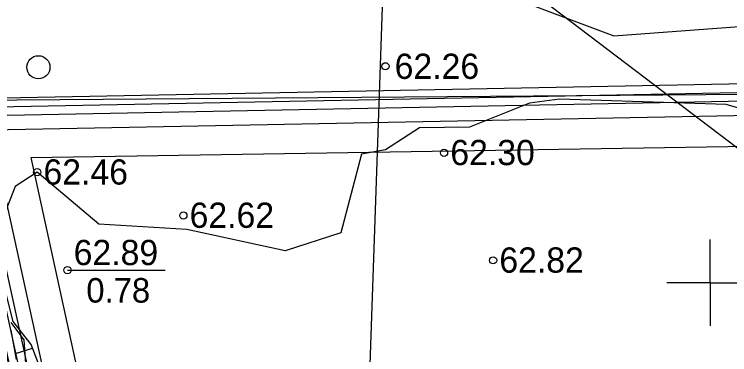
# Model space of a CAD drawing. Extents: x 530818 to 531740, y 6542340 to 6544024.
# Drawn here: x 531251.79 to 531301.35, y 6543695.01 to 6543718.6 of the extents above; entities that cross this region are included whole.
import ezdxf

# ---------------------------------------------------------------- set-up
doc = ezdxf.new("R2010")
doc.units = 0
for name, color, linetype in [('AKTIIVNE_UURINGUALA', 7, 'Continuous'), ('HALJASTUS', 7, 'Continuous'), ('Jääklasund', 7, 'Continuous'), ('Kaevandamise ala', 7, 'Continuous'), ('Koordinaatvõrk', 7, 'Continuous'), ('KORGUSED', 7, 'Continuous'), ('Kõrguspunkt', 7, 'Continuous'), ('Maapinna horisontaal', 7, 'Continuous'), ('ME piir', 7, 'Continuous'), ('MET piir', 7, 'Continuous'), ('RELJEEF', 7, 'Continuous'), ('Tervik', 7, 'Continuous'), ('Varuplokid', 7, 'Continuous')]:
    doc.layers.add(name, color=color, linetype=linetype)

msp = doc.modelspace()

# ---------------------------------------------------------------- linework, layer by layer
at = {"layer": 'AKTIIVNE_UURINGUALA'}
for points in [[(531451.14, 6543596), (531250.63, 6543748.25), (531628.04, 6543885.35), (531619.64, 6543598.34)], [(531652.474, 6543876.001), (531279.428, 6543781.333), (531274.628, 6543642.144), (531609.774, 6543608.382)]]:
    msp.add_lwpolyline(points, close=True, dxfattribs=at)
at = {"layer": 'HALJASTUS'}
msp.add_lwpolyline([(531266.022, 6543624.39), (531266.022, 6543633.077), (531247.543, 6543710.418), (531248.967, 6543712.657), (531317.601, 6543713.174), (531337.051, 6543713.663)], dxfattribs=at)
msp.add_circle((531253.457, 6543714.933), 0.8, dxfattribs=at)
at = {"layer": 'Jääklasund'}
msp.add_line((531255.465, 6543700.866), (531262.247, 6543700.866), dxfattribs=at)
at = {"layer": 'Kaevandamise ala'}
for points in [[(531305.802, 6543710.998), (531301.112, 6543712.361), (531289.569, 6543712.729), (531287.48, 6543712.455), (531283.319, 6543710.779), (531279.867, 6543710.724), (531277.501, 6543709.22), (531275.831, 6543708.914), (531274.411, 6543703.456), (531270.542, 6543702.203), (531263.734, 6543703.696), (531257.641, 6543704.057), (531253.372, 6543707.656), (531251.837, 6543706.67), (531250.473, 6543703.218)], [(531251.535, 6543697.24), (531252.44, 6543696.039), (531252.593, 6543694.076), (531254.234, 6543686.863), (531254.945, 6543683.9), (531255.597, 6543680.388), (531257.222, 6543676.043), (531258.122, 6543672.307), (531259.109, 6543663.677), (531260.772, 6543657.856)]]:
    msp.add_lwpolyline(points, dxfattribs=at)
at = {"layer": 'Koordinaatvõrk'}
for q in [(531300, 6543703), (531297, 6543700), (531303, 6543700), (531300, 6543697)]:
    msp.add_line((531300, 6543700), q, dxfattribs=at)
at = {"layer": 'Kõrguspunkt'}
for centre in [(531277.5, 6543715), (531281.56, 6543709), (531253.37, 6543707.66), (531263.5, 6543704.66), (531284.96, 6543701.55), (531255.47, 6543700.87)]:
    msp.add_circle(centre, 0.25, dxfattribs=at)
at = {"layer": 'Maapinna horisontaal'}
msp.add_lwpolyline([(531212.399, 6543738.304), (531218.191, 6543734.332), (531222.494, 6543732.18), (531232.756, 6543732.346), (531242.851, 6543726.884), (531254.768, 6543727.381), (531266.684, 6543724.236), (531273.139, 6543723.078), (531283.234, 6543720.926), (531293.33, 6543717.119), (531313.522, 6543718.609), (531323.617, 6543717.781), (531333.713, 6543718.94), (531343.809, 6543720.264), (531353.905, 6543721.257), (531364, 6543720.43), (531374.096, 6543719.105), (531382.955, 6543715.475)], dxfattribs=at)
at = {"layer": 'ME piir'}
for points in [[(531248.15, 6543712.15), (531461.81, 6543716.29), (531564.92, 6543754.52), (531651.48, 6543884.44), (531683.92, 6543857.96), (531697.49, 6543783.98), (531619.7, 6543598.45), (531477.7, 6543590.01), (531265.03, 6543635.03)], [(531248.892, 6543711.564), (531461.923, 6543715.692), (531565.311, 6543754.025), (531651.613, 6543883.557), (531683.37, 6543857.635), (531696.868, 6543784.047), (531619.291, 6543599.027), (531477.745, 6543590.614), (531265.533, 6543635.537)]]:
    msp.add_lwpolyline(points, close=True, dxfattribs=at)
at = {"layer": 'MET piir'}
msp.add_lwpolyline([(531247.408, 6543712.736), (531461.697, 6543716.888), (531564.529, 6543755.015), (531651.347, 6543885.323), (531684.47, 6543858.285), (531698.112, 6543783.913), (531620.109, 6543597.873), (531477.655, 6543589.406), (531264.527, 6543634.523)], close=True, dxfattribs=at)
at = {"layer": 'RELJEEF'}
msp.add_line((531251.858, 6543695.093), (531253.043, 6543695.468), dxfattribs=at)
for points in [[(531269.586, 6543636.923), (531268.727, 6543638.693), (531266.002, 6543647.438), (531263.599, 6543655.153), (531262.186, 6543659.688), (531260.774, 6543664.222), (531260.87, 6543671.553), (531257.977, 6543682.172), (531257.364, 6543684.423), (531255.087, 6543690.244), (531253.68, 6543693.84), (531252.944, 6543695.722), (531251.7, 6543697.314), (531251.093, 6543699.776), (531250.821, 6543702.078), (531249.733, 6543705.76), (531249.105, 6543709.066), (531248.627, 6543710.837)], [(531251.931, 6543694.688), (531251.567, 6543696.72)]]:
    msp.add_lwpolyline(points, dxfattribs=at)
at = {"layer": 'Tervik'}
msp.add_lwpolyline([(531652.165, 6543878.602), (531679.617, 6543856.474), (531693.022, 6543785.307), (531617.553, 6543602.591), (531478.529, 6543593.819), (531268.339, 6543638.174), (531252.947, 6543708.679), (531462.144, 6543711.989), (531567.57, 6543751.379), (531652.165, 6543878.602)], dxfattribs=at)
at = {"layer": 'Varuplokid'}
msp.add_lwpolyline([(531250.13, 6543710.588), (531462.112, 6543714.696), (531565.963, 6543753.2), (531651.834, 6543882.086), (531682.452, 6543857.093), (531695.83, 6543784.16), (531618.61, 6543599.988), (531477.82, 6543591.62), (531266.372, 6543636.381)], close=True, dxfattribs=at)

# ---------------------------------------------------------------- texts
at = {"layer": 'Jääklasund'}
msp.add_text('0.78', height=1.7, dxfattribs=at).set_placement((531256.774, 6543698.621))
at = {"layer": 'KORGUSED'}
msp.add_text('62.26', height=1.75, dxfattribs=at).set_placement((531278.138, 6543714.125))
for s, p in [('62.30', (531281.996, 6543708.147)), ('62.46', (531253.805, 6543706.801)), ('62.62', (531263.931, 6543703.802)), ('62.89', (531255.898, 6543701.218)), ('62.82', (531285.391, 6543700.696))]:
    msp.add_text(s, height=1.75, rotation=360, dxfattribs=at).set_placement(p)

doc.saveas('drawing.dxf')
